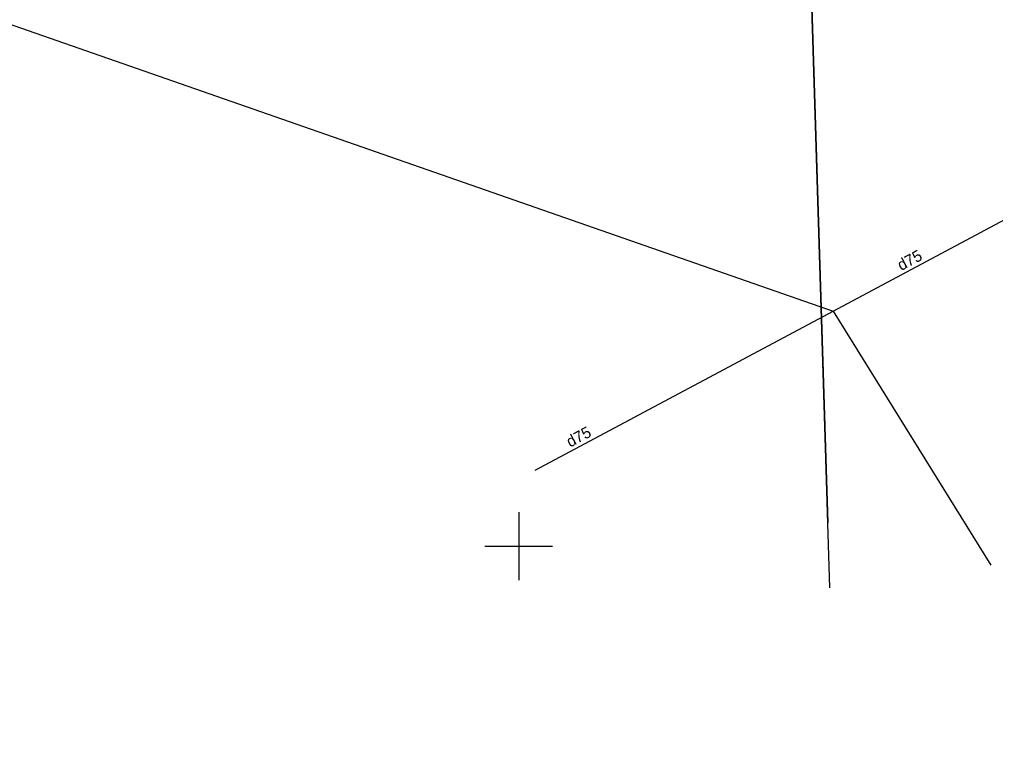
# Model space of a CAD drawing. Extents: x 469981 to 472086, y 246785 to 247785.
# Drawn here: x 470927.92 to 470971.09, y 247141.36 to 247173.29 of the extents above; entities that cross this region are included whole.
import ezdxf

# ---------------------------------------------------------------- set-up
doc = ezdxf.new("R2010")
doc.units = 0
for name, color, linetype in [('DREN_VADP_####_####_#', 7, 'Continuous'), ('DREN_VADP_KLKT_####_#', 7, 'Continuous'), ('DREN_VADP_KLKT_TKST_#', 7, 'Continuous'), ('GEOD_ELEM_####_####_#', 7, 'Continuous'), ('RELJ_NOGA_####_####_#', 7, 'Continuous'), ('RELJ_NOGL_####_####_#', 7, 'Continuous'), ('ROBZ_UZMR_####_####_#', 7, 'Continuous')]:
    doc.layers.add(name, color=color, linetype=linetype)

msp = doc.modelspace()

# ---------------------------------------------------------------- linework, layer by layer
at = {"layer": 'DREN_VADP_####_####_#'}
msp.add_lwpolyline([(470836.531, 247204.824), (470963.906, 247160.39)], dxfattribs=at)
at = {"layer": 'DREN_VADP_KLKT_####_#'}
for points in [[(470950.722, 247153.356), (470963.906, 247160.39), (470978.685, 247168.275), (470990.896, 247174.789), (471002.512, 247177.058), (471004.882, 247177.521)], [(470963.906, 247160.39), (470970.888, 247149.157)]]:
    msp.add_lwpolyline(points, dxfattribs=at)
at = {"layer": 'GEOD_ELEM_####_####_#'}
for p, q in [((470950, 247151.5), (470950, 247150)), ((470948.5, 247150), (470950, 247150)), ((470950, 247150), (470950, 247148.5)), ((470950, 247150), (470951.5, 247150))]:
    msp.add_line(p, q, dxfattribs=at)
at = {"layer": 'RELJ_NOGA_####_####_#'}
msp.add_spline([(470443.762, 247118.331), (470443.88, 247120.814), (470444.471, 247122.233), (470445.96, 247123.747), (470447.74, 247124.344), (470466.701, 247130.323), (470490.205, 247137.037), (470509.522, 247142.633), (470536.42, 247149.583), (470558.637, 247154.955), (470585.403, 247162.504), (470607.875, 247168.231), (470633.412, 247175.414), (470656.062, 247180.759), (470680.788, 247187.471), (470708.074, 247193.923), (470734.191, 247200.317), (470761.697, 247206.456), (470789.773, 247212.754), (470817.257, 247216.179), (470830.019, 247217.144), (470848.586, 247217.569), (470861.752, 247217.476), (470881.066, 247214.264), (470905.336, 247205.96), (470932.738, 247196.11), (470958.906, 247187.141), (470978.102, 247181.086)], degree=3, dxfattribs=at)
at = {"layer": 'RELJ_NOGL_####_####_#'}
msp.add_spline([(470444.636, 247118.184), (470444.802, 247120.028), (470444.991, 247120.926), (470445.558, 247121.73), (470446.408, 247122.251), (470448.872, 247122.621), (470466.486, 247128.526), (470490.665, 247135.792), (470509.603, 247140.94), (470537.55, 247147.945), (470558.966, 247153.542), (470586.086, 247160.934), (470607.922, 247166.842), (470634.241, 247173.648), (470681.28, 247185.658), (470708.292, 247192.117), (470734.878, 247198.699), (470761.457, 247204.922), (470790.498, 247211.068), (470817.148, 247213.701), (470830.618, 247215.209), (470848.022, 247215.369), (470862.099, 247215.472), (470880.883, 247212.412), (470904.425, 247203.826), (470932.21, 247193.701), (470958.298, 247186.024), (470977.689, 247180.167)], degree=3, dxfattribs=at)
at = {"layer": 'ROBZ_UZMR_####_####_#'}
for points in [[(470722.834, 247152.788), (470718.669, 247194.633), (470778.583, 247209.26), (470815.743, 247215.147), (470852.344, 247217.039), (470878.75, 247214.454), (470905.63, 247205.857), (470962.604, 247185.245), (470963.67, 247151.03)], [(470963.76, 247148.152), (470962.604, 247185.245), (471023.306, 247181.157), (471087.339, 247189.709), (471108.425, 247194.786), (471133.176, 247205.05), (471165.539, 247180.17)]]:
    msp.add_lwpolyline(points, dxfattribs=at)

# ---------------------------------------------------------------- texts
at = {"layer": 'DREN_VADP_KLKT_TKST_#'}
for rotation, p in [(28.0832, (470966.916, 247162.166)), (28.0776, (470952.276, 247154.356))]:
    msp.add_text('d75', height=0.5, rotation=rotation, dxfattribs=at).set_placement(p)

doc.saveas('drawing.dxf')
